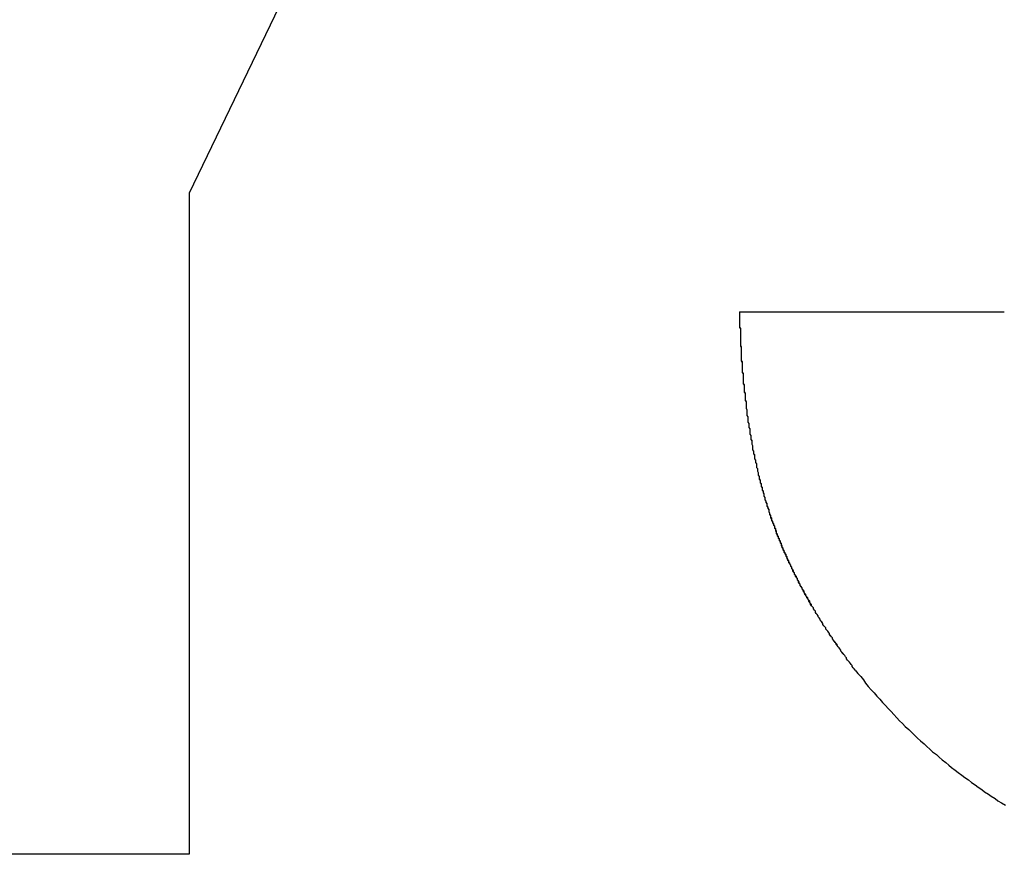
# Model space of a CAD drawing. Extents: x 1107 to 4046, y 937 to 3355.
# Tile 777 of 861: x 3054.118 to 3055.159, y 1749.403 to 1750.286. Entities that reach past the tile are written whole.
import ezdxf

# ---------------------------------------------------------------- set-up
doc = ezdxf.new("R2010")
doc.units = 0
doc.layers.add('KF_VIDA_L___C_LEFT', color=7, linetype='CONTINUOUS')

# ---------------------------------------------------------------- blocks, each defined once
blk = doc.blocks.new('KF_VIDA_L___C_LEFT')
at = {"layer": 'KF_VIDA_L___C_LEFT'}
for p, q in [((165.5938, 62.1338), (164.9937, 60.8894)), ((165.5938, 62.1338), (164.9937, 60.8894)), ((164.9937, 60.8894), (164.9937, 60.19)), ((164.9937, 60.8894), (164.9937, 60.19)), ((165.5759, 60.7638), (165.8557, 60.7638)), ((165.5759, 60.7638), (165.8557, 60.7638)), ((164.9937, 60.19), (164.7111, 60.19)), ((164.9937, 60.19), (164.7111, 60.19))]:
    blk.add_line(p, q, dxfattribs=at)
for points in [[(165.698, 60.3849, 0), (165.697, 60.3861, 0), (165.696, 60.3873, 0), (165.695, 60.3885, 0), (165.695, 60.3896, 0), (165.694, 60.3908, 0), (165.693, 60.392, 0), (165.692, 60.3932, 0), (165.691, 60.3943, 0), (165.69, 60.3955, 0), (165.689, 60.3967, 0), (165.689, 60.3979, 0), (165.688, 60.399, 0), (165.687, 60.4002, 0), (165.686, 60.4014, 0), (165.685, 60.4026, 0), (165.684, 60.4037, 0), (165.683, 60.4049, 0), (165.683, 60.4061, 0), (165.682, 60.4073, 0), (165.681, 60.4084, 0), (165.68, 60.4096, 0), (165.679, 60.4108, 0), (165.678, 60.4119, 0), (165.678, 60.4131, 0), (165.677, 60.4143, 0), (165.676, 60.4155, 0), (165.675, 60.4166, 0), (165.674, 60.4178, 0), (165.674, 60.419, 0), (165.673, 60.4201, 0), (165.672, 60.4213, 0), (165.671, 60.4225, 0), (165.671, 60.4237, 0), (165.67, 60.4248, 0), (165.669, 60.426, 0), (165.668, 60.4272, 0), (165.667, 60.4283, 0), (165.667, 60.4295, 0), (165.666, 60.4307, 0), (165.665, 60.4318, 0), (165.664, 60.433, 0), (165.664, 60.4342, 0), (165.663, 60.4354, 0), (165.662, 60.4365, 0), (165.661, 60.4377, 0), (165.661, 60.4389, 0), (165.66, 60.44, 0), (165.659, 60.4412, 0), (165.659, 60.4424, 0), (165.658, 60.4436, 0), (165.657, 60.4447, 0), (165.656, 60.4459, 0), (165.656, 60.4471, 0), (165.655, 60.4483, 0), (165.654, 60.4494, 0), (165.654, 60.4506, 0), (165.653, 60.4518, 0), (165.652, 60.453, 0), (165.652, 60.4541, 0), (165.651, 60.4553, 0), (165.65, 60.4565, 0), (165.65, 60.4577, 0), (165.649, 60.4588, 0), (165.648, 60.46, 0), (165.648, 60.4612, 0), (165.647, 60.4624, 0), (165.646, 60.4636, 0), (165.646, 60.4647, 0), (165.645, 60.4659, 0), (165.644, 60.4671, 0), (165.644, 60.4683, 0), (165.643, 60.4695, 0), (165.642, 60.4706, 0), (165.642, 60.4718, 0), (165.641, 60.473, 0), (165.64, 60.4742, 0), (165.64, 60.4754, 0), (165.639, 60.4766, 0), (165.639, 60.4778, 0), (165.638, 60.4789, 0), (165.637, 60.4801, 0), (165.637, 60.4813, 0), (165.636, 60.4825, 0), (165.636, 60.4837, 0), (165.635, 60.4849, 0), (165.634, 60.4861, 0), (165.634, 60.4873, 0), (165.633, 60.4885, 0), (165.633, 60.4897, 0), (165.632, 60.4909, 0), (165.631, 60.4921, 0), (165.631, 60.4933, 0), (165.63, 60.4945, 0), (165.63, 60.4957, 0), (165.629, 60.4969, 0), (165.629, 60.4981, 0), (165.628, 60.4993, 0), (165.628, 60.5005, 0), (165.627, 60.5017, 0), (165.626, 60.5029, 0), (165.626, 60.5041, 0), (165.625, 60.5053, 0), (165.625, 60.5065, 0), (165.624, 60.5077, 0), (165.624, 60.509, 0), (165.623, 60.5102, 0), (165.623, 60.5114, 0), (165.622, 60.5126, 0), (165.622, 60.5138, 0), (165.621, 60.515, 0), (165.621, 60.5163, 0), (165.62, 60.5175, 0), (165.62, 60.5187, 0), (165.619, 60.5199, 0), (165.619, 60.5211, 0), (165.618, 60.5224, 0), (165.618, 60.5236, 0), (165.617, 60.5248, 0), (165.617, 60.5261, 0), (165.616, 60.5273, 0), (165.616, 60.5285, 0), (165.615, 60.5298, 0), (165.615, 60.531, 0), (165.614, 60.5322, 0), (165.614, 60.5335, 0), (165.613, 60.5347, 0), (165.613, 60.536, 0), (165.613, 60.5372, 0), (165.612, 60.5385, 0), (165.612, 60.5397, 0), (165.611, 60.5409, 0), (165.611, 60.5422, 0), (165.61, 60.5434, 0), (165.61, 60.5447, 0), (165.609, 60.546, 0), (165.609, 60.5472, 0), (165.609, 60.5485, 0), (165.608, 60.5497, 0), (165.608, 60.551, 0), (165.607, 60.5523, 0), (165.607, 60.5535, 0), (165.607, 60.5548, 0), (165.606, 60.5561, 0), (165.606, 60.5573, 0), (165.605, 60.5586, 0), (165.605, 60.5599, 0), (165.605, 60.5612, 0), (165.604, 60.5624, 0), (165.604, 60.5637, 0), (165.603, 60.565, 0), (165.603, 60.5663, 0), (165.603, 60.5676, 0), (165.602, 60.5688, 0), (165.602, 60.5701, 0), (165.602, 60.5714, 0), (165.601, 60.5727, 0), (165.601, 60.574, 0), (165.6, 60.5753, 0), (165.6, 60.5766, 0), (165.6, 60.5779, 0), (165.599, 60.5792, 0), (165.599, 60.5805, 0), (165.599, 60.5818, 0), (165.598, 60.5831, 0), (165.598, 60.5844, 0), (165.598, 60.5858, 0), (165.597, 60.5871, 0), (165.597, 60.5884, 0), (165.597, 60.5897, 0), (165.596, 60.591, 0), (165.596, 60.5924, 0), (165.596, 60.5937, 0), (165.595, 60.595, 0), (165.595, 60.5963, 0), (165.595, 60.5977, 0), (165.594, 60.599, 0), (165.594, 60.6003, 0), (165.594, 60.6017, 0), (165.594, 60.603, 0), (165.593, 60.6044, 0), (165.593, 60.6057, 0), (165.593, 60.6071, 0), (165.592, 60.6084, 0), (165.592, 60.6098, 0), (165.592, 60.6111, 0), (165.592, 60.6125, 0), (165.591, 60.6138, 0), (165.591, 60.6152, 0), (165.591, 60.6166, 0), (165.59, 60.6179, 0), (165.59, 60.6193, 0), (165.59, 60.6207, 0), (165.59, 60.622, 0), (165.589, 60.6234, 0), (165.589, 60.6248, 0), (165.589, 60.6262, 0), (165.589, 60.6276, 0), (165.588, 60.6289, 0), (165.588, 60.6303, 0), (165.588, 60.6317, 0), (165.588, 60.6331, 0), (165.587, 60.6345, 0), (165.587, 60.6359, 0), (165.587, 60.6373, 0), (165.587, 60.6387, 0), (165.587, 60.6401, 0), (165.586, 60.6415, 0), (165.586, 60.643, 0), (165.586, 60.6444, 0), (165.586, 60.6458, 0), (165.585, 60.6472, 0), (165.585, 60.6486, 0), (165.585, 60.6501, 0), (165.585, 60.6515, 0), (165.585, 60.6529, 0), (165.584, 60.6543, 0), (165.584, 60.6558, 0), (165.584, 60.6572, 0), (165.584, 60.6587, 0), (165.584, 60.6601, 0), (165.583, 60.6616, 0), (165.583, 60.663, 0), (165.583, 60.6645, 0), (165.583, 60.6659, 0), (165.583, 60.6674, 0), (165.583, 60.6688, 0), (165.582, 60.6703, 0), (165.582, 60.6718, 0), (165.582, 60.6732, 0), (165.582, 60.6747, 0), (165.582, 60.6762, 0), (165.582, 60.6777, 0), (165.581, 60.6791, 0), (165.581, 60.6806, 0), (165.581, 60.6821, 0), (165.581, 60.6836, 0), (165.581, 60.6851, 0), (165.581, 60.6866, 0), (165.58, 60.6881, 0), (165.58, 60.6896, 0), (165.58, 60.6911, 0), (165.58, 60.6926, 0), (165.58, 60.6941, 0), (165.58, 60.6956, 0), (165.58, 60.6972, 0), (165.58, 60.6987, 0), (165.579, 60.7002, 0), (165.579, 60.7017, 0), (165.579, 60.7033, 0), (165.579, 60.7048, 0), (165.579, 60.7063, 0), (165.579, 60.7079, 0), (165.579, 60.7094, 0), (165.579, 60.711, 0), (165.578, 60.7125, 0), (165.578, 60.7141, 0), (165.578, 60.7156, 0), (165.578, 60.7172, 0), (165.578, 60.7187, 0), (165.578, 60.7203, 0), (165.578, 60.7219, 0), (165.578, 60.7235, 0), (165.578, 60.725, 0), (165.578, 60.7266, 0), (165.577, 60.7282, 0), (165.577, 60.7298, 0), (165.577, 60.7314, 0), (165.577, 60.733, 0), (165.577, 60.7345, 0), (165.577, 60.7361, 0), (165.577, 60.7377, 0), (165.577, 60.7394, 0), (165.577, 60.741, 0), (165.577, 60.7426, 0), (165.577, 60.7442, 0), (165.577, 60.7458, 0), (165.576, 60.7474, 0), (165.576, 60.7491, 0), (165.576, 60.7507, 0), (165.576, 60.7523, 0), (165.576, 60.754, 0), (165.576, 60.7556, 0), (165.576, 60.7572, 0), (165.576, 60.7589, 0), (165.576, 60.7605, 0), (165.576, 60.7622, 0), (165.576, 60.7638, 0)], [(165.698, 60.3849, 0), (165.697, 60.3861, 0), (165.696, 60.3873, 0), (165.695, 60.3884, 0), (165.695, 60.3896, 0), (165.694, 60.3908, 0), (165.693, 60.392, 0), (165.692, 60.3931, 0), (165.691, 60.3943, 0), (165.69, 60.3955, 0), (165.689, 60.3966, 0), (165.689, 60.3978, 0), (165.688, 60.399, 0), (165.687, 60.4002, 0), (165.686, 60.4013, 0), (165.685, 60.4025, 0), (165.684, 60.4037, 0), (165.683, 60.4048, 0), (165.683, 60.406, 0), (165.682, 60.4072, 0), (165.681, 60.4084, 0), (165.68, 60.4095, 0), (165.679, 60.4107, 0), (165.679, 60.4119, 0), (165.678, 60.413, 0), (165.677, 60.4142, 0), (165.676, 60.4154, 0), (165.675, 60.4166, 0), (165.674, 60.4177, 0), (165.674, 60.4189, 0), (165.673, 60.4201, 0), (165.672, 60.4212, 0), (165.671, 60.4224, 0), (165.671, 60.4236, 0), (165.67, 60.4248, 0), (165.669, 60.4259, 0), (165.668, 60.4271, 0), (165.667, 60.4283, 0), (165.667, 60.4295, 0), (165.666, 60.4306, 0), (165.665, 60.4318, 0), (165.664, 60.433, 0), (165.664, 60.4341, 0), (165.663, 60.4353, 0), (165.662, 60.4365, 0), (165.661, 60.4377, 0), (165.661, 60.4388, 0), (165.66, 60.44, 0), (165.659, 60.4412, 0), (165.659, 60.4424, 0), (165.658, 60.4436, 0), (165.657, 60.4447, 0), (165.656, 60.4459, 0), (165.656, 60.4471, 0), (165.655, 60.4483, 0), (165.654, 60.4495, 0), (165.654, 60.4506, 0), (165.653, 60.4518, 0), (165.652, 60.453, 0), (165.651, 60.4542, 0), (165.651, 60.4554, 0), (165.65, 60.4565, 0), (165.649, 60.4577, 0), (165.649, 60.4589, 0), (165.648, 60.4601, 0), (165.647, 60.4613, 0), (165.647, 60.4625, 0), (165.646, 60.4637, 0), (165.645, 60.4648, 0), (165.645, 60.466, 0), (165.644, 60.4672, 0), (165.643, 60.4684, 0), (165.643, 60.4696, 0), (165.642, 60.4708, 0), (165.642, 60.472, 0), (165.641, 60.4732, 0), (165.64, 60.4744, 0), (165.64, 60.4756, 0), (165.639, 60.4768, 0), (165.638, 60.478, 0), (165.638, 60.4792, 0), (165.637, 60.4804, 0), (165.637, 60.4816, 0), (165.636, 60.4828, 0), (165.635, 60.484, 0), (165.635, 60.4852, 0), (165.634, 60.4864, 0), (165.634, 60.4876, 0), (165.633, 60.4888, 0), (165.632, 60.49, 0), (165.632, 60.4912, 0), (165.631, 60.4924, 0), (165.631, 60.4936, 0), (165.63, 60.4948, 0), (165.63, 60.496, 0), (165.629, 60.4972, 0), (165.628, 60.4985, 0), (165.628, 60.4997, 0), (165.627, 60.5009, 0), (165.627, 60.5021, 0), (165.626, 60.5033, 0), (165.626, 60.5045, 0), (165.625, 60.5058, 0), (165.625, 60.507, 0), (165.624, 60.5082, 0), (165.623, 60.5094, 0), (165.623, 60.5107, 0), (165.622, 60.5119, 0), (165.622, 60.5131, 0), (165.621, 60.5143, 0), (165.621, 60.5156, 0), (165.62, 60.5168, 0), (165.62, 60.518, 0), (165.619, 60.5193, 0), (165.619, 60.5205, 0), (165.618, 60.5217, 0), (165.618, 60.523, 0), (165.617, 60.5242, 0), (165.617, 60.5255, 0), (165.616, 60.5267, 0), (165.616, 60.528, 0), (165.615, 60.5292, 0), (165.615, 60.5304, 0), (165.615, 60.5317, 0), (165.614, 60.5329, 0), (165.614, 60.5342, 0), (165.613, 60.5355, 0), (165.613, 60.5367, 0), (165.612, 60.538, 0), (165.612, 60.5392, 0), (165.611, 60.5405, 0), (165.611, 60.5417, 0), (165.61, 60.543, 0), (165.61, 60.5443, 0), (165.61, 60.5455, 0), (165.609, 60.5468, 0), (165.609, 60.5481, 0), (165.608, 60.5493, 0), (165.608, 60.5506, 0), (165.607, 60.5519, 0), (165.607, 60.5532, 0), (165.607, 60.5544, 0), (165.606, 60.5557, 0), (165.606, 60.557, 0), (165.605, 60.5583, 0), (165.605, 60.5596, 0), (165.605, 60.5608, 0), (165.604, 60.5621, 0), (165.604, 60.5634, 0), (165.603, 60.5647, 0), (165.603, 60.566, 0), (165.603, 60.5673, 0), (165.602, 60.5686, 0), (165.602, 60.5699, 0), (165.602, 60.5712, 0), (165.601, 60.5725, 0), (165.601, 60.5738, 0), (165.6, 60.5751, 0), (165.6, 60.5764, 0), (165.6, 60.5777, 0), (165.599, 60.579, 0), (165.599, 60.5803, 0), (165.599, 60.5817, 0), (165.598, 60.583, 0), (165.598, 60.5843, 0), (165.598, 60.5856, 0), (165.597, 60.5869, 0), (165.597, 60.5883, 0), (165.597, 60.5896, 0), (165.596, 60.5909, 0), (165.596, 60.5922, 0), (165.596, 60.5936, 0), (165.595, 60.5949, 0), (165.595, 60.5962, 0), (165.595, 60.5976, 0), (165.594, 60.5989, 0), (165.594, 60.6003, 0), (165.594, 60.6016, 0), (165.594, 60.6029, 0), (165.593, 60.6043, 0), (165.593, 60.6056, 0), (165.593, 60.607, 0), (165.592, 60.6083, 0), (165.592, 60.6097, 0), (165.592, 60.6111, 0), (165.592, 60.6124, 0), (165.591, 60.6138, 0), (165.591, 60.6152, 0), (165.591, 60.6165, 0), (165.59, 60.6179, 0), (165.59, 60.6193, 0), (165.59, 60.6206, 0), (165.59, 60.622, 0), (165.589, 60.6234, 0), (165.589, 60.6248, 0), (165.589, 60.6261, 0), (165.589, 60.6275, 0), (165.588, 60.6289, 0), (165.588, 60.6303, 0), (165.588, 60.6317, 0), (165.588, 60.6331, 0), (165.587, 60.6345, 0), (165.587, 60.6359, 0), (165.587, 60.6373, 0), (165.587, 60.6387, 0), (165.587, 60.6401, 0), (165.586, 60.6415, 0), (165.586, 60.6429, 0), (165.586, 60.6443, 0), (165.586, 60.6457, 0), (165.585, 60.6471, 0), (165.585, 60.6486, 0), (165.585, 60.65, 0), (165.585, 60.6514, 0), (165.585, 60.6528, 0), (165.584, 60.6543, 0), (165.584, 60.6557, 0), (165.584, 60.6571, 0), (165.584, 60.6586, 0), (165.584, 60.66, 0), (165.583, 60.6614, 0), (165.583, 60.6629, 0), (165.583, 60.6643, 0), (165.583, 60.6658, 0), (165.583, 60.6672, 0), (165.583, 60.6687, 0), (165.582, 60.6701, 0), (165.582, 60.6716, 0), (165.582, 60.673, 0), (165.582, 60.6745, 0), (165.582, 60.676, 0), (165.582, 60.6774, 0), (165.581, 60.6789, 0), (165.581, 60.6804, 0), (165.581, 60.6819, 0), (165.581, 60.6833, 0), (165.581, 60.6848, 0), (165.581, 60.6863, 0), (165.58, 60.6878, 0), (165.58, 60.6893, 0), (165.58, 60.6908, 0), (165.58, 60.6922, 0), (165.58, 60.6937, 0), (165.58, 60.6952, 0), (165.58, 60.6967, 0), (165.58, 60.6982, 0), (165.579, 60.6997, 0), (165.579, 60.7013, 0), (165.579, 60.7028, 0), (165.579, 60.7043, 0), (165.579, 60.7058, 0), (165.579, 60.7073, 0), (165.579, 60.7088, 0), (165.579, 60.7104, 0), (165.578, 60.7119, 0), (165.578, 60.7134, 0), (165.578, 60.715, 0), (165.578, 60.7165, 0), (165.578, 60.718, 0), (165.578, 60.7196, 0), (165.578, 60.7211, 0), (165.578, 60.7227, 0), (165.578, 60.7242, 0), (165.578, 60.7258, 0), (165.577, 60.7273, 0), (165.577, 60.7289, 0), (165.577, 60.7304, 0), (165.577, 60.732, 0), (165.577, 60.7336, 0), (165.577, 60.7351, 0), (165.577, 60.7367, 0), (165.577, 60.7383, 0), (165.577, 60.7398, 0), (165.577, 60.7414, 0), (165.577, 60.743, 0), (165.577, 60.7446, 0), (165.577, 60.7462, 0), (165.576, 60.7478, 0), (165.576, 60.7494, 0), (165.576, 60.751, 0), (165.576, 60.7526, 0), (165.576, 60.7542, 0), (165.576, 60.7558, 0), (165.576, 60.7574, 0), (165.576, 60.759, 0), (165.576, 60.7606, 0), (165.576, 60.7622, 0), (165.576, 60.7638, 0)], [(165.698, 60.3849, 0), (165.701, 60.3814, 0), (165.704, 60.3779, 0), (165.707, 60.3744, 0), (165.709, 60.3709, 0), (165.712, 60.3675, 0), (165.715, 60.3641, 0), (165.718, 60.3607, 0), (165.721, 60.3573, 0), (165.724, 60.354, 0), (165.727, 60.3507, 0), (165.73, 60.3474, 0), (165.733, 60.3441, 0), (165.736, 60.3409, 0), (165.739, 60.3377, 0), (165.742, 60.3345, 0), (165.745, 60.3313, 0), (165.748, 60.3282, 0), (165.751, 60.3251, 0), (165.755, 60.322, 0), (165.758, 60.319, 0), (165.761, 60.316, 0), (165.764, 60.313, 0), (165.767, 60.31, 0), (165.771, 60.307, 0), (165.774, 60.3041, 0), (165.777, 60.3012, 0), (165.78, 60.2984, 0), (165.784, 60.2955, 0), (165.787, 60.2927, 0), (165.79, 60.2899, 0), (165.794, 60.2872, 0), (165.797, 60.2844, 0), (165.8, 60.2817, 0), (165.804, 60.279, 0), (165.807, 60.2764, 0), (165.811, 60.2737, 0), (165.814, 60.2711, 0), (165.818, 60.2686, 0), (165.821, 60.266, 0), (165.825, 60.2635, 0), (165.828, 60.261, 0), (165.832, 60.2586, 0), (165.835, 60.2561, 0), (165.839, 60.2537, 0), (165.842, 60.2513, 0), (165.846, 60.249, 0), (165.849, 60.2466, 0), (165.853, 60.2443, 0), (165.857, 60.2421, 0)], [(165.698, 60.3849, 0), (165.701, 60.3814, 0), (165.704, 60.3779, 0), (165.707, 60.3744, 0), (165.709, 60.3709, 0), (165.712, 60.3675, 0), (165.715, 60.3641, 0), (165.718, 60.3607, 0), (165.721, 60.3573, 0), (165.724, 60.354, 0), (165.727, 60.3507, 0), (165.73, 60.3474, 0), (165.733, 60.3441, 0), (165.736, 60.3409, 0), (165.739, 60.3377, 0), (165.742, 60.3345, 0), (165.745, 60.3313, 0), (165.748, 60.3282, 0), (165.751, 60.3251, 0), (165.755, 60.322, 0), (165.758, 60.319, 0), (165.761, 60.316, 0), (165.764, 60.313, 0), (165.767, 60.31, 0), (165.771, 60.307, 0), (165.774, 60.3041, 0), (165.777, 60.3012, 0), (165.78, 60.2984, 0), (165.784, 60.2955, 0), (165.787, 60.2927, 0), (165.79, 60.2899, 0), (165.794, 60.2872, 0), (165.797, 60.2844, 0), (165.8, 60.2817, 0), (165.804, 60.279, 0), (165.807, 60.2764, 0), (165.811, 60.2737, 0), (165.814, 60.2711, 0), (165.818, 60.2686, 0), (165.821, 60.266, 0), (165.825, 60.2635, 0), (165.828, 60.261, 0), (165.832, 60.2586, 0), (165.835, 60.2561, 0), (165.839, 60.2537, 0), (165.842, 60.2513, 0), (165.846, 60.249, 0), (165.849, 60.2466, 0), (165.853, 60.2443, 0), (165.857, 60.2421, 0)]]:
    blk.add_polyline3d(points, dxfattribs=at)

msp = doc.modelspace()

# ---------------------------------------------------------------- block references
at = {"layer": 'KF_VIDA_L___C_LEFT'}
msp.add_blockref('KF_VIDA_L___C_LEFT', (2889.3036, 1689.2132), dxfattribs=at)

doc.saveas('drawing.dxf')
